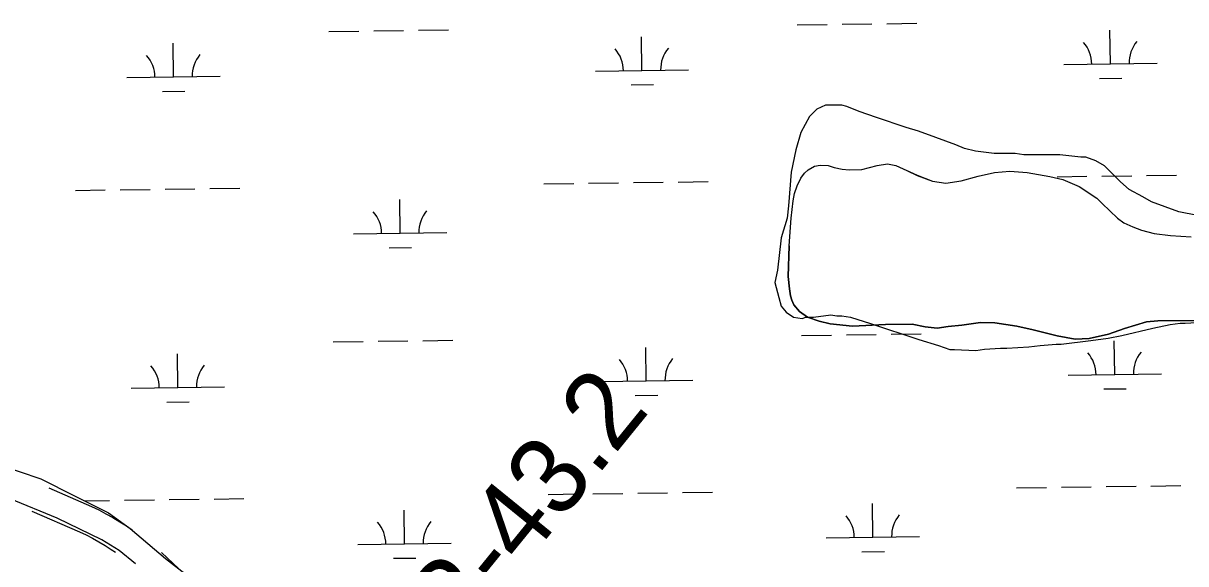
# Model space of a CAD drawing. Extents: x 3767014 to 3805179, y 361544 to 387384.
# Drawn here: x 3792720 to 3793966, y 377282 to 377861 of the extents above; entities that cross this region are included whole.
import ezdxf

# ---------------------------------------------------------------- set-up
doc = ezdxf.new("R2010")
doc.units = 0
for name, color, linetype in [('V-RIVR-EDGE', 7, 'Continuous'), ('V-RIVR-RANG-IDEN', 7, 'Continuous'), ('V-ROAD-CNTR', 7, 'Continuous'), ('V-SITE-VEGE', 7, 'Continuous'), ('V-TOPO-SHOR', 7, 'Continuous'), ('V-WETL-SWMP', 7, 'Continuous')]:
    doc.layers.add(name, color=color, linetype=linetype)

msp = doc.modelspace()

# ---------------------------------------------------------------- linework, layer by layer
at = {"layer": 'V-RIVR-EDGE'}
msp.add_spline([(3785266.865, 377529.211), (3785342.8, 377494.248), (3785391.258, 377467.439), (3785439.72, 377442.249), (3785475.246, 377418.707), (3785525.316, 377389.469), (3785575.383, 377359.422), (3785621.413, 377331.811), (3785722.351, 377269.288), (3785796.661, 377231.094), (3785852.385, 377199.415), (3785928.324, 377166.069), (3785964.678, 377149.804), (3786028.506, 377124.576), (3786060.018, 377113.175), (3786092.316, 377092.068), (3786117.34, 377073.405), (3786135.083, 377053.143), (3786154.458, 377039.347), (3786176.258, 377024.735), (3786206.946, 377006.867), (3786256.211, 376979.248), (3786328.098, 376942.677), (3786374.949, 376919.917), (3786491.265, 376862.208), (3786553.467, 376833.749), (3786619.713, 376805.279), (3786729.589, 376759.718), (3786796.656, 376736.099), (3786845.136, 376718.187), (3786867.767, 376712.469), (3787003.51, 376661.992), (3787089.16, 376631.048), (3787163.496, 376603.367), (3787230.559, 376578.13), (3787257.223, 376568.359), (3787300.044, 376551.27), (3787354.992, 376532.533), (3787409.127, 376512.181), (3787544.074, 376466.558), (3787612.756, 376442.126), (3787657.197, 376425.841), (3787730.724, 376398.162), (3787781.63, 376380.244), (3787834.96, 376361.511), (3787891.524, 376341.961), (3787940, 376322.432), (3787998.976, 376297.215), (3788050.697, 376281.721), (3788117.768, 376259.719), (3788176.757, 376240.164), (3788221.198, 376223.879), (3788259.981, 376209.226), (3788406.252, 376164.383), (3788541.215, 376125.23), (3788606.67, 376104.041), (3788679.39, 376077.173), (3788748.889, 376055.974), (3788871.693, 376005.528), (3788969.454, 375966.467), (3789047.013, 375933.926), (3789119.723, 375903.014), (3789155.253, 375881.09), (3789182.716, 375867.274), (3789214.225, 375854.256), (3789257.04, 375834.74), (3789281.286, 375828.21), (3789303.105, 375821.686), (3789328.955, 375809.491), (3789367.724, 375789.177), (3789414.577, 375767.225), (3789468.708, 375745.255), (3789509.105, 375728.981), (3789555.157, 375710.266), (3789585.849, 375694.015), (3789620.578, 375675.328), (3789681.97, 375646.062), (3789753.859, 375610.3), (3789792.633, 375591.603), (3789842.712, 375566.408), (3789897.64, 375539.584), (3789938.019, 375516.03), (3789968.727, 375506.25), (3790004.289, 375497.265), (3790030.972, 375494.773), (3790047.128, 375487.455), (3790077.007, 375469.589), (3790124.633, 375433.077), (3790192.442, 375382.768), (3790252.165, 375332.478), (3790290.91, 375302.459), (3790337.741, 375271.611), (3790406.357, 375220.491), (3790469.329, 375175.855), (3790570.248, 375106.054), (3790647.751, 375050.868), (3790691.367, 375028.115), (3790744.667, 374997.251), (3790806.838, 374955.852), (3790873.863, 374915.249), (3790932, 374877.903), (3791002.231, 374825.97), (3791052.265, 374782.175), (3791082.927, 374753.793), (3791131.331, 374705.149), (3791170.05, 374664.616), (3791192.631, 374638.681), (3791220.891, 374620.01), (3791288.67, 374557.569), (3791322.577, 374533.223), (3791362.944, 374504.817), (3791396.042, 374480.473), (3791434.785, 374449.645), (3791482.407, 374411.517), (3791534.052, 374365.291), (3791646.192, 374254.216), (3791707.514, 374196.644), (3791738.968, 374161.791), (3791773.65, 374123.694), (3791803.497, 374092.888), (3791829.321, 374070.18), (3791830.912, 374059.662), (3791837.316, 374032.958), (3791849.409, 374017.562), (3791884.123, 373992.405), (3791930.977, 373971.262), (3791954.393, 373955.838), (3791993.134, 373924.202), (3792026.979, 373874.785), (3792047.912, 373836.722), (3792063.186, 373799.482), (3792086.509, 373746.857), (3792112.249, 373690.181), (3792141.261, 373648.864), (3792158.993, 373624.558), (3792177.552, 373607.528), (3792214.702, 373586.409), (3792255.083, 373563.665), (3792301.119, 373538.48), (3792346.34, 373510.871), (3792382.671, 373485.71), (3792422.225, 373455.689), (3792479.537, 373411.875), (3792548.144, 373356.711), (3792619.168, 373298.307), (3792672.431, 373252.077), (3792709.534, 373212.357), (3792750.656, 373162.113), (3792839.385, 373068.08), (3792888.572, 373008.92), (3792945.027, 372945.699), (3792999.062, 372884.91), (3793053.898, 372820.884), (3793149.89, 372720.363), (3793208.761, 372653.092), (3793261.195, 372598.777), (3793315.232, 372538.796), (3793358.792, 372493.399), (3793409.592, 372432.618), (3793462.809, 372367.787), (3793498.283, 372323.219), (3793536.997, 372280.26), (3793578.124, 372232.443), (3793604.724, 372196.792), (3793668.438, 372125.466), (3793703.128, 372090.604), (3793760.41, 372034.66), (3793806.384, 371984.404), (3793839.438, 371942.268), (3793939.427, 371823.136), (3793981.333, 371763.186), (3794029.674, 371688.662), (3794050.609, 371651.408), (3794073.177, 371620.62), (3794178.796, 371488.535), (3794237.625, 371404.28), (3794268.243, 371358.106), (3794301.293, 371314.353), (3794332.724, 371269.794), (3794395.613, 371192), (3794429.476, 371149.862), (3794472.201, 371093.953), (3794523.788, 371024.274), (3794601.175, 370922.181), (3794640.679, 370871.942), (3794687.421, 370805.509), (3794733.389, 370752.828), (3794829.339, 370635.323), (3794895.463, 370557.521), (3794959.948, 370470.826), (3795013.158, 370403.569), (3795070.394, 370329.023), (3795159.854, 370203.448), (3795225.98, 370126.454), (3795296.13, 370041.363), (3795379.18, 369940.065), (3795459.001, 369841.201), (3795508.163, 369772.337), (3795554.103, 369708.333), (3795661.315, 369566.538), (3795715.338, 369500.897), (3795762.105, 369444.169), (3795798.366, 369390.703), (3795915.247, 369234.327), (3795963.601, 369165.465), (3796028.082, 369077.153), (3796043.387, 369052.853), (3796054.672, 369037.459), (3796077.242, 369007.48), (3796148.213, 368927.239), (3796183.677, 368878.627), (3796226.382, 368814.631), (3796275.531, 368740.105), (3796314.222, 368688.25), (3796353.714, 368633.158), (3796401.268, 368567.533), (3796456.873, 368487.33), (3796513.292, 368409.551), (3796545.533, 368365.8), (3796626.113, 368246.716), (3796670.449, 368188.377), (3796704.298, 368140.578), (3796751.041, 368074.145), (3796787.308, 368023.105), (3796838.907, 367958.278), (3796844.528, 367942.09), (3796845.295, 367925.104), (3796846.094, 367921.059), (3796852.559, 367919.425), (3796863.071, 367918.59), (3796875.166, 367904.003), (3796903.398, 367874.01), (3796931.629, 367844.017), (3796952.579, 367812.424), (3796982.392, 367767.87), (3797007.371, 367730.606), (3797037.194, 367690.095), (3797062.185, 367657.684), (3797075.869, 367631.77), (3797095.223, 367609.078), (3797126.665, 367569.372), (3797156.484, 367527.244), (3797212.099, 367451.085), (3797254.808, 367388.706), (3797302.183, 367327.228)], degree=3, dxfattribs=at)
at = {"layer": 'V-ROAD-CNTR'}
msp.add_line((3792868.506, 377293.523), (3792941.38, 377225.046), dxfattribs=at)
for points in [[(3792747.756, 377362.798), (3792793.292, 377343.048), (3792801.146, 377339.195), (3792808.761, 377335.209), (3792816.27, 377331.024), (3792823.667, 377326.64), (3792830.942, 377322.067), (3792836.963, 377318.06)], [(3792729.614, 377337.967), (3792780.71, 377315.806), (3792787.58, 377312.435), (3792794.499, 377308.813), (3792801.318, 377305.012), (3792808.035, 377301.032), (3792814.646, 377296.877), (3792819.157, 377293.874)]]:
    msp.add_lwpolyline(points, dxfattribs=at)
at = {"layer": 'V-SITE-VEGE'}
for p, q in [((3793580.034, 377772.672), (3793570.746, 377768.684)), ((3793597.29, 377772.68), (3793580.034, 377772.672)), ((3793602.602, 377771.357), (3793597.29, 377772.68)), ((3793615.88, 377766.055), (3793602.602, 377771.357)), ((3793562.783, 377760.716), (3793553.5, 377743.453)), ((3793570.746, 377768.684), (3793562.783, 377760.716)), ((3793634.467, 377759.427), (3793615.88, 377766.055)), ((3793666.33, 377748.827), (3793634.467, 377759.427)), ((3793679.607, 377744.852), (3793666.33, 377748.827)), ((3793553.5, 377743.453), (3793548.204, 377724.867)), ((3793698.197, 377738.224), (3793679.607, 377744.852)), ((3793719.439, 377730.272), (3793698.197, 377738.224)), ((3793548.204, 377724.867), (3793542.905, 377700.969)), ((3793728.735, 377726.295), (3793719.439, 377730.272)), ((3793740.683, 377723.647), (3793728.735, 377726.295)), ((3793760.595, 377721.001), (3793740.683, 377723.647)), ((3793783.162, 377721.015), (3793760.595, 377721.001)), ((3793792.452, 377719.692), (3793783.162, 377721.015)), ((3793830.95, 377719.715), (3793792.452, 377719.692)), ((3793853.517, 377717.073), (3793830.95, 377719.715)), ((3793858.828, 377717.075), (3793853.517, 377717.073)), ((3793869.449, 377713.102), (3793858.828, 377717.075)), ((3793878.745, 377707.791), (3793869.449, 377713.102)), ((3793542.905, 377700.969), (3793540.272, 377665.127)), ((3793896.011, 377690.547), (3793878.745, 377707.791)), ((3793905.307, 377682.586), (3793896.011, 377690.547)), ((3793919.913, 377674.63), (3793905.307, 377682.586)), ((3793929.209, 377669.326), (3793919.913, 377674.63)), ((3793540.272, 377665.127), (3793538.951, 377651.852)), ((3793958.42, 377658.723), (3793929.209, 377669.326)), ((3793538.951, 377651.852), (3793532.325, 377630.61)), ((3793978.333, 377654.752), (3793958.42, 377658.723)), ((3793532.325, 377630.61), (3793528.365, 377596.093)), ((3793528.365, 377596.093), (3793525.714, 377582.818)), ((3793525.714, 377582.818), (3793529.706, 377566.889)), ((3793529.706, 377566.889), (3793532.366, 377557.599)), ((3793532.366, 377557.599), (3793537.681, 377550.968)), ((3793537.681, 377550.968), (3793545.648, 377545.661)), ((3793566.885, 377545.674), (3793585.471, 377548.338)), ((3793585.471, 377548.338), (3793592.106, 377547.015)), ((3793545.648, 377545.661), (3793554.939, 377544.338)), ((3793554.939, 377544.338), (3793558.923, 377545.667)), ((3793558.923, 377545.667), (3793566.885, 377545.674)), ((3793592.106, 377547.015), (3793597.417, 377547.017)), ((3793597.417, 377547.017), (3793606.711, 377545.694)), ((3793606.711, 377545.694), (3793627.953, 377539.069)), ((3793627.953, 377539.069), (3793679.73, 377521.841)), ((3793930.614, 377533.928), (3793949.194, 377537.922)), ((3793949.194, 377537.922), (3793959.813, 377539.253)), ((3793959.813, 377539.253), (3793965.121, 377539.257)), ((3793965.121, 377539.257), (3793989.015, 377540.599)), ((3793864.247, 377520.616), (3793882.83, 377523.283)), ((3793882.83, 377523.283), (3793897.431, 377525.945)), ((3793897.431, 377525.945), (3793930.614, 377533.928)), ((3793679.73, 377521.841), (3793700.974, 377515.216)), ((3793700.974, 377515.216), (3793712.924, 377511.241)), ((3793712.924, 377511.241), (3793718.235, 377511.243)), ((3793718.235, 377511.243), (3793740.802, 377509.93)), ((3793740.802, 377509.93), (3793750.091, 377511.261)), ((3793750.091, 377511.261), (3793767.348, 377512.598)), ((3793767.348, 377512.598), (3793773.985, 377512.602)), ((3793773.985, 377512.602), (3793797.879, 377513.944)), ((3793797.879, 377513.944), (3793809.825, 377515.277)), ((3793809.825, 377515.277), (3793827.082, 377516.614)), ((3793827.082, 377516.614), (3793832.39, 377516.617)), ((3793832.39, 377516.617), (3793864.247, 377520.616))]:
    msp.add_line(p, q, dxfattribs=at)
at = {"layer": 'V-TOPO-SHOR'}
for points in [[(3793540.921, 377622.015), (3793543.241, 377651.617), (3793545.179, 377670.313), (3793546.731, 377678.103), (3793549.455, 377686.283), (3793553.344, 377694.465), (3793557.235, 377699.921), (3793561.128, 377703.429), (3793568.137, 377707.326), (3793573.98, 377708.498), (3793582.548, 377708.113), (3793589.17, 377706.169), (3793597.741, 377704.228), (3793605.14, 377703.451), (3793618.771, 377703.849), (3793635.129, 377708.143), (3793646.422, 377710.095), (3793655.382, 377708.154), (3793667.069, 377702.708), (3793677.977, 377697.649), (3793694.339, 377691.428), (3793708.75, 377689.099), (3793725.108, 377691.833), (3793743.411, 377696.908), (3793760.935, 377700.812), (3793777.293, 377701.989), (3793795.989, 377700.832), (3793820.139, 377696.562), (3793834.164, 377693.064), (3793851.695, 377685.673), (3793870.397, 377673.221), (3793876.242, 377667.38), (3793892.607, 377651.811), (3793899.622, 377646.751), (3793908.971, 377642.472), (3793918.322, 377638.972), (3793931.956, 377635.474), (3793949.485, 377633.148), (3793971.685, 377631.601)], [(3793540.921, 377622.015), (3793539.772, 377589.298), (3793541.337, 377576.056), (3793542.508, 377568.656), (3793543.679, 377563.983), (3793546.018, 377558.92), (3793551.865, 377551.914), (3793560.438, 377545.686), (3793572.904, 377541.41), (3793584.979, 377538.69), (3793608.738, 377535.976), (3793644.181, 377537.942), (3793672.613, 377538.348), (3793686.636, 377535.239), (3793699.489, 377534.08), (3793711.173, 377535.642), (3793725.974, 377537.209), (3793745.836, 377539.947), (3793761.415, 377539.566), (3793784.786, 377536.075), (3793802.315, 377532.19), (3793828.026, 377525.583), (3793847.5, 377522.087), (3793862.301, 377522.873), (3793882.941, 377527.559), (3793900.074, 377533.412), (3793923.829, 377540.826), (3793935.902, 377541.61), (3793980.305, 377542.024)]]:
    msp.add_lwpolyline(points, dxfattribs=at)
at = {"layer": 'V-WETL-SWMP'}
for p, q in [((3793549.664, 377858.788), (3793581.661, 377859.232)), ((3793597.66, 377859.454), (3793629.657, 377859.899)), ((3793645.655, 377860.121), (3793677.652, 377860.566)), ((3793047.805, 377851.816), (3793079.802, 377852.261)), ((3793095.8, 377852.483), (3793127.797, 377852.928)), ((3793143.796, 377853.15), (3793175.792, 377853.594)), ((3793383.261, 377810.042), (3793382.761, 377846.038)), ((3793885.121, 377817.013), (3793884.621, 377853.01)), ((3792881.402, 377803.07), (3792880.902, 377839.067)), ((3793333.266, 377809.347), (3793433.257, 377810.736)), ((3793835.126, 377816.319), (3793935.116, 377817.708)), ((3792831.407, 377802.376), (3792931.397, 377803.765)), ((3793873.336, 377801.417), (3793897.334, 377801.75)), ((3792869.617, 377787.474), (3792893.615, 377787.807)), ((3793371.477, 377794.446), (3793395.475, 377794.779)), ((3793635.129, 377708.144), (3793646.423, 377710.097)), ((3793646.423, 377710.097), (3793655.382, 377708.155)), ((3793553.345, 377694.466), (3793557.237, 377699.921)), ((3793557.237, 377699.921), (3793561.13, 377703.429)), ((3793561.13, 377703.429), (3793568.138, 377707.327)), ((3793568.138, 377707.327), (3793573.98, 377708.499)), ((3793573.98, 377708.499), (3793582.549, 377708.114)), ((3793582.549, 377708.114), (3793589.171, 377706.171)), ((3793589.171, 377706.171), (3793597.741, 377704.228)), ((3793597.741, 377704.228), (3793605.141, 377703.453)), ((3793605.141, 377703.453), (3793618.773, 377703.85)), ((3793618.773, 377703.85), (3793635.129, 377708.144)), ((3793655.382, 377708.155), (3793677.978, 377697.651)), ((3793677.978, 377697.651), (3793694.34, 377691.429)), ((3793725.109, 377691.835), (3793743.412, 377696.909)), ((3793743.412, 377696.909), (3793760.936, 377700.813)), ((3793760.936, 377700.813), (3793777.294, 377701.991)), ((3793777.294, 377701.991), (3793795.99, 377700.833)), ((3793795.99, 377700.833), (3793820.14, 377696.562)), ((3793820.14, 377696.562), (3793834.164, 377693.065)), ((3793827.95, 377696.136), (3793859.947, 377696.581)), ((3793875.946, 377696.803), (3793907.943, 377697.248)), ((3793923.941, 377697.47), (3793955.938, 377697.914)), ((3793278.095, 377688.498), (3793310.092, 377688.943)), ((3793326.091, 377689.165), (3793358.088, 377689.609)), ((3793374.086, 377689.832), (3793406.083, 377690.276)), ((3793422.082, 377690.498), (3793454.078, 377690.943)), ((3793546.733, 377678.104), (3793549.455, 377686.285)), ((3793549.455, 377686.285), (3793553.345, 377694.466)), ((3793694.34, 377691.429), (3793708.752, 377689.1)), ((3793708.752, 377689.1), (3793725.109, 377691.835)), ((3793834.164, 377693.065), (3793851.695, 377685.674)), ((3793851.695, 377685.674), (3793870.397, 377673.221)), ((3792776.236, 377681.527), (3792808.233, 377681.971)), ((3792824.231, 377682.194), (3792856.228, 377682.638)), ((3792872.227, 377682.86), (3792904.224, 377683.305)), ((3792920.222, 377683.527), (3792952.219, 377683.971)), ((3793124.223, 377635.614), (3793123.723, 377671.61)), ((3793545.179, 377670.314), (3793546.733, 377678.104)), ((3793870.397, 377673.221), (3793876.242, 377667.382)), ((3793543.242, 377651.617), (3793545.179, 377670.314)), ((3793876.242, 377667.382), (3793892.609, 377651.812)), ((3793540.922, 377622.015), (3793543.242, 377651.617)), ((3793892.609, 377651.812), (3793899.623, 377646.752)), ((3793899.623, 377646.752), (3793908.973, 377642.473)), ((3793074.228, 377634.919), (3793174.218, 377636.308)), ((3793908.973, 377642.473), (3793918.323, 377638.973)), ((3793918.323, 377638.973), (3793931.956, 377635.475)), ((3793931.956, 377635.475), (3793949.485, 377633.148)), ((3793539.772, 377589.298), (3793540.922, 377622.015)), ((3793949.485, 377633.148), (3793971.686, 377631.603)), ((3793112.439, 377620.018), (3793136.436, 377620.351)), ((3793541.337, 377576.056), (3793539.772, 377589.298)), ((3793542.51, 377568.657), (3793541.337, 377576.056)), ((3793543.681, 377563.983), (3793542.51, 377568.657)), ((3793546.02, 377558.921), (3793543.681, 377563.983)), ((3793551.867, 377551.914), (3793546.02, 377558.921)), ((3793560.439, 377545.687), (3793551.867, 377551.914)), ((3793572.905, 377541.41), (3793560.439, 377545.687)), ((3793584.98, 377538.69), (3793572.905, 377541.41)), ((3793608.74, 377535.977), (3793584.98, 377538.69)), ((3793644.182, 377537.944), (3793608.74, 377535.977)), ((3793672.614, 377538.349), (3793644.182, 377537.944)), ((3793686.637, 377535.241), (3793672.614, 377538.349)), ((3793699.491, 377534.08), (3793686.637, 377535.241)), ((3793711.175, 377535.644), (3793699.491, 377534.08)), ((3793725.974, 377537.21), (3793711.175, 377535.644)), ((3793745.836, 377539.948), (3793725.974, 377537.21)), ((3793761.416, 377539.567), (3793745.836, 377539.948)), ((3793784.787, 377536.075), (3793761.416, 377539.567)), ((3793802.316, 377532.19), (3793784.787, 377536.075)), ((3793923.83, 377540.826), (3793900.076, 377533.413)), ((3793935.904, 377541.612), (3793923.83, 377540.826)), ((3793980.305, 377542.026), (3793935.904, 377541.612)), ((3793554.285, 377526.145), (3793586.282, 377526.589)), ((3793602.281, 377526.812), (3793634.277, 377527.256)), ((3793650.276, 377527.478), (3793682.273, 377527.923)), ((3793828.026, 377525.583), (3793802.316, 377532.19)), ((3793847.502, 377522.088), (3793828.026, 377525.583)), ((3793862.302, 377522.875), (3793847.502, 377522.088)), ((3793882.942, 377527.561), (3793862.302, 377522.875)), ((3793900.076, 377533.413), (3793882.942, 377527.561)), ((3793052.426, 377519.173), (3793084.423, 377519.618)), ((3793100.421, 377519.84), (3793132.418, 377520.285)), ((3793148.416, 377520.507), (3793180.413, 377520.951)), ((3793387.882, 377477.399), (3793387.382, 377513.395)), ((3793889.742, 377484.37), (3793889.242, 377520.367)), ((3792886.023, 377470.427), (3792885.523, 377506.424)), ((3793839.747, 377483.676), (3793939.737, 377485.065)), ((3793337.887, 377476.704), (3793437.877, 377478.093)), ((3792836.028, 377469.733), (3792936.018, 377471.122)), ((3793376.098, 377461.803), (3793400.095, 377462.136)), ((3793877.957, 377468.774), (3793901.955, 377469.108)), ((3792874.238, 377454.831), (3792898.236, 377455.165)), ((3792690.435, 377388.885), (3792739.157, 377372.673)), ((3792739.157, 377372.673), (3792775.208, 377354.475)), ((3793784.576, 377362.827), (3793816.573, 377363.271)), ((3793832.571, 377363.494), (3793864.568, 377363.938)), ((3793880.567, 377364.16), (3793912.564, 377364.605)), ((3793928.562, 377364.827), (3793960.559, 377365.272)), ((3792756.678, 377330.393), (3792706.493, 377351.163)), ((3792775.208, 377354.475), (3792811.656, 377336.276)), ((3792786.256, 377348.959), (3792812.854, 377349.328)), ((3792828.852, 377349.551), (3792860.849, 377349.995)), ((3792876.848, 377350.217), (3792908.845, 377350.662)), ((3792924.843, 377350.884), (3792956.84, 377351.329)), ((3793282.716, 377355.855), (3793314.713, 377356.3)), ((3793330.712, 377356.522), (3793362.709, 377356.967)), ((3793378.707, 377357.189), (3793410.704, 377357.633)), ((3793426.703, 377357.856), (3793458.699, 377358.3)), ((3792811.656, 377336.276), (3792835.032, 377319.259)), ((3793128.844, 377302.971), (3793128.344, 377338.968)), ((3793630.704, 377309.943), (3793630.204, 377345.939)), ((3792804.525, 377307.283), (3792756.678, 377330.393)), ((3792835.032, 377319.259), (3792872.675, 377287.2)), ((3793580.709, 377309.248), (3793680.699, 377310.637)), ((3792823.249, 377295.855), (3792804.525, 377307.283)), ((3793078.849, 377302.277), (3793178.839, 377303.666)), ((3792840.675, 377281.566), (3792823.249, 377295.855)), ((3792872.675, 377287.2), (3792893.279, 377270.973)), ((3793117.06, 377287.375), (3793141.057, 377287.708)), ((3793618.919, 377294.346), (3793642.917, 377294.68))]:
    msp.add_line(p, q, dxfattribs=at)
for centre, start, end in [((3793438.492, 377811.284), 140.024034, 181.567693), ((3793829.877, 377816.721), 0.024037, 41.567696), ((3793940.352, 377818.255), 140.024034, 181.567693), ((3792826.158, 377802.778), 0.024037, 41.567696), ((3792936.633, 377804.312), 140.024034, 181.567693), ((3793328.017, 377809.749), 0.024037, 41.567696), ((3793179.454, 377636.856), 140.024034, 181.567693), ((3793068.979, 377635.321), 0.024037, 41.567696), ((3793332.638, 377477.106), 0.024037, 41.567696), ((3793443.113, 377478.641), 140.024034, 181.567693), ((3793834.498, 377484.078), 0.024037, 41.567696), ((3793944.973, 377485.612), 140.024034, 181.567693), ((3792830.779, 377470.135), 0.024037, 41.567696), ((3792941.254, 377471.67), 140.024034, 181.567693), ((3793073.6, 377302.679), 0.024037, 41.567696), ((3793184.075, 377304.213), 140.024034, 181.567693), ((3793575.459, 377309.65), 0.024037, 41.567696), ((3793685.935, 377311.185), 140.024034, 181.567693)]:
    msp.add_arc(centre, 35.246, start, end, dxfattribs=at)

# ---------------------------------------------------------------- texts
at = {"layer": 'V-RIVR-RANG-IDEN'}
msp.add_text('R-43.2', height=83, rotation=50.915563, dxfattribs=at).set_placement((3793182.67, 377187.18))

doc.saveas('drawing.dxf')
